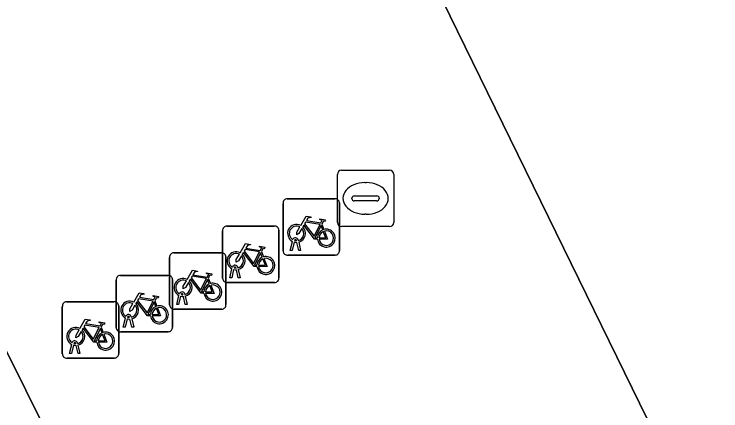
# Model space of a CAD drawing. Extents: x 160455 to 162082, y 388339 to 389736.
# Drawn here: x 161041.8 to 161054.33, y 388744.36 to 388751.39 of the extents above; entities that cross this region are included whole.
import ezdxf

# ---------------------------------------------------------------- set-up
doc = ezdxf.new("R2010")
doc.units = 0
for name, color, linetype in [('IMGEO_Fietsenrek', 7, 'Continuous'), ('IMGEO_Kolk', 7, 'Continuous'), ('IMGEO_Pand', 7, 'Continuous'), ('IMGEO_Voetpad_open', 7, 'Continuous')]:
    doc.layers.add(name, color=color, linetype=linetype)

msp = doc.modelspace()

# ---------------------------------------------------------------- linework, layer by layer
at = {"layer": 'IMGEO_Fietsenrek'}
for p, q in [((161046.645, 388748.12), (161047.486, 388748.12)), ((161047.486, 388748.12), (161046.645, 388748.12)), ((161046.57, 388747.195), (161046.57, 388748.036)), ((161046.57, 388748.036), (161046.57, 388747.195)), ((161047.57, 388748.045), (161047.57, 388747.204)), ((161047.57, 388747.204), (161047.57, 388748.045)), ((161045.573, 388747.635), (161046.414, 388747.635)), ((161046.414, 388747.635), (161045.573, 388747.635)), ((161047.257, 388747.669), (161047.293, 388747.574)), ((161045.498, 388746.71), (161045.498, 388747.551)), ((161045.498, 388747.551), (161045.498, 388746.71)), ((161046.498, 388747.56), (161046.498, 388746.719)), ((161046.498, 388746.719), (161046.498, 388747.56)), ((161046.697, 388747.204), (161046.736, 388747.364)), ((161046.766, 388747.352), (161046.731, 388747.204)), ((161046.808, 388747.376), (161046.807, 388747.38)), ((161046.849, 388747.204), (161046.815, 388747.346)), ((161046.839, 388747.387), (161046.84, 388747.38)), ((161046.847, 388747.35), (161046.882, 388747.204)), ((161046.731, 388747.204), (161046.697, 388747.204)), ((161046.882, 388747.204), (161046.849, 388747.204)), ((161044.558, 388746.237), (161044.558, 388747.078)), ((161044.558, 388747.078), (161044.558, 388746.237)), ((161044.633, 388747.162), (161045.474, 388747.162)), ((161045.474, 388747.162), (161044.633, 388747.162)), ((161045.558, 388747.087), (161045.558, 388746.246)), ((161045.558, 388746.246), (161045.558, 388747.087)), ((161046.185, 388747.184), (161046.221, 388747.089)), ((161047.495, 388747.12), (161046.654, 388747.12)), ((161046.654, 388747.12), (161047.495, 388747.12)), ((161045.625, 388746.719), (161045.664, 388746.879)), ((161045.694, 388746.867), (161045.659, 388746.719)), ((161045.736, 388746.891), (161045.735, 388746.895)), ((161045.777, 388746.719), (161045.743, 388746.861)), ((161045.767, 388746.902), (161045.768, 388746.895)), ((161045.775, 388746.865), (161045.81, 388746.719)), ((161043.685, 388746.762), (161044.526, 388746.762)), ((161044.526, 388746.762), (161043.685, 388746.762)), ((161045.245, 388746.711), (161045.281, 388746.616)), ((161045.659, 388746.719), (161045.625, 388746.719)), ((161045.81, 388746.719), (161045.777, 388746.719)), ((161043.61, 388745.837), (161043.61, 388746.678)), ((161043.61, 388746.678), (161043.61, 388745.837)), ((161044.61, 388746.687), (161044.61, 388745.846)), ((161044.61, 388745.846), (161044.61, 388746.687)), ((161046.423, 388746.635), (161045.582, 388746.635)), ((161045.582, 388746.635), (161046.423, 388746.635)), ((161044.685, 388746.246), (161044.724, 388746.406)), ((161044.754, 388746.394), (161044.719, 388746.246)), ((161044.796, 388746.418), (161044.795, 388746.422)), ((161044.837, 388746.246), (161044.803, 388746.388)), ((161044.827, 388746.429), (161044.828, 388746.422)), ((161044.835, 388746.392), (161044.87, 388746.246)), ((161042.656, 388745.37), (161042.656, 388746.211)), ((161042.656, 388746.211), (161042.656, 388745.37)), ((161042.731, 388746.295), (161043.572, 388746.295)), ((161043.572, 388746.295), (161042.731, 388746.295)), ((161043.656, 388746.22), (161043.656, 388745.379)), ((161043.656, 388745.379), (161043.656, 388746.22)), ((161044.297, 388746.311), (161044.333, 388746.216)), ((161044.719, 388746.246), (161044.685, 388746.246)), ((161044.87, 388746.246), (161044.837, 388746.246)), ((161045.483, 388746.162), (161044.642, 388746.162)), ((161044.642, 388746.162), (161045.483, 388746.162)), ((161043.737, 388745.846), (161043.776, 388746.006)), ((161043.806, 388745.994), (161043.771, 388745.846)), ((161043.848, 388746.018), (161043.847, 388746.022)), ((161043.889, 388745.846), (161043.855, 388745.988)), ((161043.879, 388746.029), (161043.88, 388746.022)), ((161043.887, 388745.992), (161043.922, 388745.846)), ((161043.343, 388745.844), (161043.379, 388745.749)), ((161043.771, 388745.846), (161043.737, 388745.846)), ((161043.922, 388745.846), (161043.889, 388745.846)), ((161044.535, 388745.762), (161043.694, 388745.762)), ((161043.694, 388745.762), (161044.535, 388745.762)), ((161042.783, 388745.379), (161042.822, 388745.539)), ((161042.852, 388745.527), (161042.817, 388745.379)), ((161042.894, 388745.551), (161042.893, 388745.555)), ((161042.935, 388745.379), (161042.901, 388745.521)), ((161042.925, 388745.562), (161042.926, 388745.555)), ((161042.933, 388745.525), (161042.968, 388745.379)), ((161042.817, 388745.379), (161042.783, 388745.379)), ((161042.968, 388745.379), (161042.935, 388745.379)), ((161043.581, 388745.295), (161042.74, 388745.295)), ((161042.74, 388745.295), (161043.581, 388745.295))]:
    msp.add_line(p, q, dxfattribs=at)
for points in [[(161046.883, 388747.646), (161046.978, 388747.81), (161047.064, 388747.796), (161047.066, 388747.787), (161047.01, 388747.776), (161046.983, 388747.731), (161047.239, 388747.69)], [(161047.226, 388747.665), (161046.969, 388747.706), (161046.952, 388747.677), (161047.119, 388747.457), (161047.226, 388747.665)], [(161047.239, 388747.69), (161047.264, 388747.739), (161047.258, 388747.743), (161047.235, 388747.747), (161047.223, 388747.754), (161047.222, 388747.757), (161047.224, 388747.762), (161047.319, 388747.747), (161047.321, 388747.737), (161047.311, 388747.724), (161047.299, 388747.718), (161047.285, 388747.724), (161047.257, 388747.669)], [(161046.904, 388747.594), (161046.852, 388747.504), (161046.812, 388747.479), (161046.813, 388747.526), (161046.868, 388747.62)], [(161047.179, 388747.402), (161047.129, 388747.402), (161046.938, 388747.653), (161046.919, 388747.621)], [(161047.274, 388747.567), (161047.244, 388747.644), (161047.135, 388747.426), (161047.178, 388747.426)], [(161047.208, 388747.426), (161047.328, 388747.425), (161047.284, 388747.539)], [(161047.304, 388747.546), (161047.359, 388747.401), (161047.209, 388747.401)], [(161045.811, 388747.161), (161045.906, 388747.325), (161045.992, 388747.311), (161045.994, 388747.302), (161045.938, 388747.291), (161045.911, 388747.246), (161046.167, 388747.205)], [(161046.154, 388747.18), (161045.897, 388747.221), (161045.88, 388747.192), (161046.047, 388746.972), (161046.154, 388747.18)], [(161046.167, 388747.205), (161046.192, 388747.254), (161046.186, 388747.258), (161046.163, 388747.262), (161046.151, 388747.269), (161046.15, 388747.272), (161046.152, 388747.277), (161046.247, 388747.262), (161046.249, 388747.252), (161046.239, 388747.239), (161046.227, 388747.233), (161046.213, 388747.239), (161046.185, 388747.184)], [(161045.832, 388747.109), (161045.78, 388747.019), (161045.74, 388746.994), (161045.741, 388747.041), (161045.796, 388747.135)], [(161046.107, 388746.917), (161046.057, 388746.917), (161045.866, 388747.168), (161045.847, 388747.136)], [(161046.202, 388747.082), (161046.172, 388747.159), (161046.063, 388746.941), (161046.106, 388746.941)], [(161046.136, 388746.941), (161046.256, 388746.94), (161046.212, 388747.054)], [(161046.232, 388747.061), (161046.287, 388746.916), (161046.137, 388746.916)], [(161044.871, 388746.688), (161044.966, 388746.852), (161045.052, 388746.838), (161045.054, 388746.829), (161044.998, 388746.818), (161044.971, 388746.773), (161045.227, 388746.732)], [(161045.214, 388746.707), (161044.957, 388746.748), (161044.94, 388746.719), (161045.107, 388746.499), (161045.214, 388746.707)], [(161045.227, 388746.732), (161045.252, 388746.781), (161045.246, 388746.785), (161045.223, 388746.789), (161045.211, 388746.796), (161045.21, 388746.799), (161045.212, 388746.804), (161045.307, 388746.789), (161045.309, 388746.779), (161045.299, 388746.766), (161045.287, 388746.76), (161045.273, 388746.766), (161045.245, 388746.711)], [(161044.892, 388746.636), (161044.84, 388746.546), (161044.8, 388746.521), (161044.801, 388746.568), (161044.856, 388746.662)], [(161045.167, 388746.444), (161045.117, 388746.444), (161044.926, 388746.695), (161044.907, 388746.663)], [(161045.262, 388746.609), (161045.232, 388746.686), (161045.123, 388746.468), (161045.166, 388746.468)], [(161045.196, 388746.468), (161045.316, 388746.467), (161045.272, 388746.581)], [(161045.292, 388746.588), (161045.347, 388746.443), (161045.197, 388746.443)], [(161043.923, 388746.288), (161044.018, 388746.452), (161044.104, 388746.438), (161044.106, 388746.429), (161044.05, 388746.418), (161044.023, 388746.373), (161044.279, 388746.332)], [(161044.266, 388746.307), (161044.009, 388746.348), (161043.992, 388746.319), (161044.159, 388746.099), (161044.266, 388746.307)], [(161044.279, 388746.332), (161044.304, 388746.381), (161044.298, 388746.385), (161044.275, 388746.389), (161044.263, 388746.396), (161044.262, 388746.399), (161044.264, 388746.404), (161044.359, 388746.389), (161044.361, 388746.379), (161044.351, 388746.366), (161044.339, 388746.36), (161044.325, 388746.366), (161044.297, 388746.311)], [(161043.944, 388746.236), (161043.892, 388746.146), (161043.852, 388746.121), (161043.853, 388746.168), (161043.908, 388746.262)], [(161044.219, 388746.044), (161044.169, 388746.044), (161043.978, 388746.295), (161043.959, 388746.263)], [(161044.314, 388746.209), (161044.284, 388746.286), (161044.175, 388746.068), (161044.218, 388746.068)], [(161044.248, 388746.068), (161044.368, 388746.067), (161044.324, 388746.181)], [(161044.344, 388746.188), (161044.399, 388746.043), (161044.249, 388746.043)], [(161042.969, 388745.821), (161043.064, 388745.985), (161043.15, 388745.971), (161043.152, 388745.962), (161043.096, 388745.951), (161043.069, 388745.906), (161043.325, 388745.865)], [(161043.265, 388745.577), (161043.215, 388745.577), (161043.024, 388745.828), (161043.005, 388745.796)], [(161043.312, 388745.84), (161043.055, 388745.881), (161043.038, 388745.852), (161043.205, 388745.632), (161043.312, 388745.84)], [(161043.325, 388745.865), (161043.35, 388745.914), (161043.344, 388745.918), (161043.321, 388745.922), (161043.309, 388745.929), (161043.308, 388745.932), (161043.31, 388745.937), (161043.405, 388745.922), (161043.407, 388745.912), (161043.397, 388745.899), (161043.385, 388745.893), (161043.371, 388745.899), (161043.343, 388745.844)], [(161042.99, 388745.769), (161042.938, 388745.679), (161042.898, 388745.654), (161042.899, 388745.701), (161042.954, 388745.795)], [(161043.36, 388745.742), (161043.33, 388745.819), (161043.221, 388745.601), (161043.264, 388745.601)], [(161043.294, 388745.601), (161043.414, 388745.6), (161043.37, 388745.714)], [(161043.39, 388745.721), (161043.445, 388745.576), (161043.295, 388745.576)]]:
    msp.add_lwpolyline(points, dxfattribs=at)
for centre, radius, start, end in [((161046.648, 388748.042), 0.0779, 92.4484, 184.2845), ((161046.648, 388748.042), 0.0779, 92.4484, 184.2845), ((161047.492, 388748.042), 0.0779, 2.4484, 94.2845), ((161047.492, 388748.042), 0.0779, 2.4484, 94.2845), ((161045.576, 388747.557), 0.0779, 92.4484, 184.2845), ((161045.576, 388747.557), 0.0779, 92.4484, 184.2845), ((161046.42, 388747.557), 0.0779, 2.4484, 94.2845), ((161046.42, 388747.557), 0.0779, 2.4484, 94.2845), ((161046.81, 388747.505), 0.159, 62.6766, 242.1369), ((161046.81, 388747.505), 0.129, 63.3192, 238.903), ((161046.81, 388747.505), 0.129, 283.6043, 43.4302), ((161046.81, 388747.505), 0.159, 283.5766, 46.6042), ((161047.337, 388747.421), 0.159, 187.0065, 105.7708), ((161047.337, 388747.421), 0.159, 113.3408, 178.3217), ((161047.337, 388747.421), 0.129, 113.923, 177.9556), ((161047.337, 388747.421), 0.129, 188.6715, 104.5883), ((161046.79, 388747.376), 0.0499, 12.8025, 158.6934), ((161046.81, 388747.505), 0.159, 253.9967, 271.7867), ((161046.79, 388747.376), 0.0174, 12.8025, 163.4502), ((161046.81, 388747.505), 0.129, 253.415, 269.0204), ((161047.492, 388747.198), 0.0779, 272.4484, 4.2845), ((161047.492, 388747.198), 0.0779, 272.4484, 4.2845), ((161044.636, 388747.084), 0.0779, 92.4484, 184.2845), ((161044.636, 388747.084), 0.0779, 92.4484, 184.2845), ((161045.48, 388747.084), 0.0779, 2.4484, 94.2845), ((161045.48, 388747.084), 0.0779, 2.4484, 94.2845), ((161045.738, 388747.02), 0.159, 62.6766, 242.1369), ((161045.738, 388747.02), 0.129, 63.3192, 238.903), ((161045.738, 388747.02), 0.129, 283.6043, 43.4302), ((161045.738, 388747.02), 0.159, 283.5766, 46.6042), ((161046.265, 388746.936), 0.159, 113.3408, 178.3217), ((161046.265, 388746.936), 0.159, 187.0065, 105.7708), ((161046.648, 388747.198), 0.0779, 182.4484, 274.2845), ((161046.648, 388747.198), 0.0779, 182.4484, 274.2845), ((161046.265, 388746.936), 0.129, 113.923, 177.9556), ((161046.265, 388746.936), 0.129, 188.6715, 104.5883), ((161045.718, 388746.891), 0.0499, 12.8025, 158.6934), ((161045.738, 388747.02), 0.159, 253.9967, 271.7867), ((161045.718, 388746.891), 0.0174, 12.8025, 163.4502), ((161045.738, 388747.02), 0.129, 253.415, 269.0204), ((161043.688, 388746.684), 0.0779, 92.4484, 184.2845), ((161043.688, 388746.684), 0.0779, 92.4484, 184.2845), ((161044.532, 388746.684), 0.0779, 2.4484, 94.2845), ((161044.532, 388746.684), 0.0779, 2.4484, 94.2845), ((161044.798, 388746.547), 0.159, 62.6766, 242.1369), ((161045.576, 388746.713), 0.0779, 182.4484, 274.2845), ((161045.576, 388746.713), 0.0779, 182.4484, 274.2845), ((161046.42, 388746.713), 0.0779, 272.4484, 4.2845), ((161046.42, 388746.713), 0.0779, 272.4484, 4.2845), ((161044.798, 388746.547), 0.129, 63.3192, 238.903), ((161044.798, 388746.547), 0.129, 283.6043, 43.4302), ((161044.798, 388746.547), 0.159, 283.5766, 46.6042), ((161045.325, 388746.463), 0.159, 113.3408, 178.3217), ((161045.325, 388746.463), 0.159, 187.0065, 105.7708), ((161045.325, 388746.463), 0.129, 113.923, 177.9556), ((161045.325, 388746.463), 0.129, 188.6715, 104.5883), ((161044.778, 388746.418), 0.0499, 12.8025, 158.6934), ((161044.798, 388746.547), 0.159, 253.9967, 271.7867), ((161044.778, 388746.418), 0.0174, 12.8025, 163.4502), ((161044.798, 388746.547), 0.129, 253.415, 269.0204), ((161042.734, 388746.217), 0.0779, 92.4484, 184.2845), ((161042.734, 388746.217), 0.0779, 92.4484, 184.2845), ((161043.578, 388746.217), 0.0779, 2.4484, 94.2845), ((161043.578, 388746.217), 0.0779, 2.4484, 94.2845), ((161043.85, 388746.147), 0.159, 62.6766, 242.1369), ((161043.85, 388746.147), 0.129, 63.3192, 238.903), ((161043.85, 388746.147), 0.129, 283.6043, 43.4302), ((161043.85, 388746.147), 0.159, 283.5766, 46.6042), ((161044.377, 388746.063), 0.159, 113.3408, 178.3217), ((161044.377, 388746.063), 0.159, 187.0065, 105.7708), ((161044.636, 388746.24), 0.0779, 182.4484, 274.2845), ((161044.636, 388746.24), 0.0779, 182.4484, 274.2845), ((161045.48, 388746.24), 0.0779, 272.4484, 4.2845), ((161045.48, 388746.24), 0.0779, 272.4484, 4.2845), ((161044.377, 388746.063), 0.129, 113.923, 177.9556), ((161044.377, 388746.063), 0.129, 188.6715, 104.5883), ((161043.83, 388746.018), 0.0499, 12.8025, 158.6934), ((161043.85, 388746.147), 0.159, 253.9967, 271.7867), ((161043.83, 388746.018), 0.0174, 12.8025, 163.4502), ((161043.85, 388746.147), 0.129, 253.415, 269.0204), ((161042.896, 388745.68), 0.159, 62.6766, 242.1369), ((161043.688, 388745.84), 0.0779, 182.4484, 274.2845), ((161043.688, 388745.84), 0.0779, 182.4484, 274.2845), ((161044.532, 388745.84), 0.0779, 272.4484, 4.2845), ((161044.532, 388745.84), 0.0779, 272.4484, 4.2845), ((161042.896, 388745.68), 0.129, 63.3192, 238.903), ((161042.896, 388745.68), 0.129, 283.6043, 43.4302), ((161042.896, 388745.68), 0.159, 283.5766, 46.6042), ((161043.423, 388745.596), 0.159, 113.3408, 178.3217), ((161043.423, 388745.596), 0.159, 187.0065, 105.7708), ((161043.423, 388745.596), 0.129, 113.923, 177.9556), ((161043.423, 388745.596), 0.129, 188.6715, 104.5883), ((161042.876, 388745.551), 0.0499, 12.8025, 158.6934), ((161042.896, 388745.68), 0.159, 253.9967, 271.7867), ((161042.876, 388745.551), 0.0174, 12.8025, 163.4502), ((161042.896, 388745.68), 0.129, 253.415, 269.0204), ((161042.734, 388745.373), 0.0779, 182.4484, 274.2845), ((161042.734, 388745.373), 0.0779, 182.4484, 274.2845), ((161043.578, 388745.373), 0.0779, 272.4484, 4.2845), ((161043.578, 388745.373), 0.0779, 272.4484, 4.2845)]:
    msp.add_arc(centre, radius, start, end, dxfattribs=at)
at = {"layer": 'IMGEO_Kolk'}
for p, q in [((161047.608, 388748.625), (161048.46, 388748.625)), ((161047.533, 388747.699), (161047.533, 388748.551)), ((161048.534, 388748.551), (161048.534, 388747.699)), ((161048.021, 388748.405), (161048.046, 388748.405)), ((161047.792, 388748.119), (161047.792, 388748.131)), ((161048.23, 388748.082), (161047.832, 388748.082)), ((161047.835, 388748.168), (161048.233, 388748.168)), ((161048.276, 388748.131), (161048.276, 388748.119)), ((161048.044, 388747.845), (161048.019, 388747.845)), ((161048.46, 388747.625), (161047.608, 388747.625))]:
    msp.add_line(p, q, dxfattribs=at)
for points in [[(161047.608, 388748.625), (161048.46, 388748.625)], [(161047.533, 388747.699), (161047.533, 388748.551)], [(161048.534, 388748.551), (161048.534, 388747.699)], [(161048.46, 388747.625), (161047.608, 388747.625)]]:
    msp.add_lwpolyline(points, dxfattribs=at)
for centre, radius, start, end in [((161047.61, 388748.549), 0.0765, 91.552, 178.448), ((161047.61, 388748.549), 0.0765, 91.552, 178.448), ((161048.458, 388748.549), 0.0765, 1.552, 88.448), ((161048.458, 388748.549), 0.0765, 1.552, 88.448), ((161047.832, 388748.128), 0.0403, 85.8775, 175.7526), ((161047.829, 388748.118), 0.0366, 178.938, 274.7102), ((161048.233, 388748.125), 0.043, 264.8664, 352.4533), ((161048.237, 388748.13), 0.0386, 1.7309, 96.639), ((161047.61, 388747.701), 0.0765, 181.552, 268.448), ((161047.61, 388747.701), 0.0765, 181.552, 268.448), ((161048.458, 388747.701), 0.0765, 271.552, 358.448), ((161048.458, 388747.701), 0.0765, 271.552, 358.448)]:
    msp.add_arc(centre, radius, start, end, dxfattribs=at)
for centre, major_axis, ratio, start_param, end_param in [((161048.02, 388748.125), (-0.387, 0.002), 0.722429, 4.712389, 7.853982), ((161048.045, 388748.125), (-0.39, 0.002), 0.717154, 1.570796, 4.712389)]:
    msp.add_ellipse(centre, major_axis=major_axis, ratio=ratio, start_param=start_param, end_param=end_param, dxfattribs=at)
at = {"layer": 'IMGEO_Pand'}
msp.add_lwpolyline([(161051.073, 388760.61), (161051.304, 388760.39), (161051.575, 388760.61), (161052.417, 388758.824), (161047.138, 388756.252), (161050.198, 388750), (161053.973, 388742.289), (161058.773, 388744.642), (161063.646, 388747.03), (161064.384, 388745.511), (161068.983, 388736.039), (161053.974, 388736.018), (161053.954, 388733.359), (161053.971, 388729.18)], dxfattribs=at)
at = {"layer": 'IMGEO_Voetpad_open'}
for points in [[(161042.533, 388743.672), (161039.38, 388750), (161038.448, 388751.869), (161033.573, 388761.652)], [(161044.687, 388737.738), (161053.973, 388742.289), (161050.198, 388750), (161047.138, 388756.252), (161038.448, 388751.869), (161039.38, 388750), (161042.533, 388743.672)]]:
    msp.add_lwpolyline(points, dxfattribs=at)

doc.saveas('drawing.dxf')
